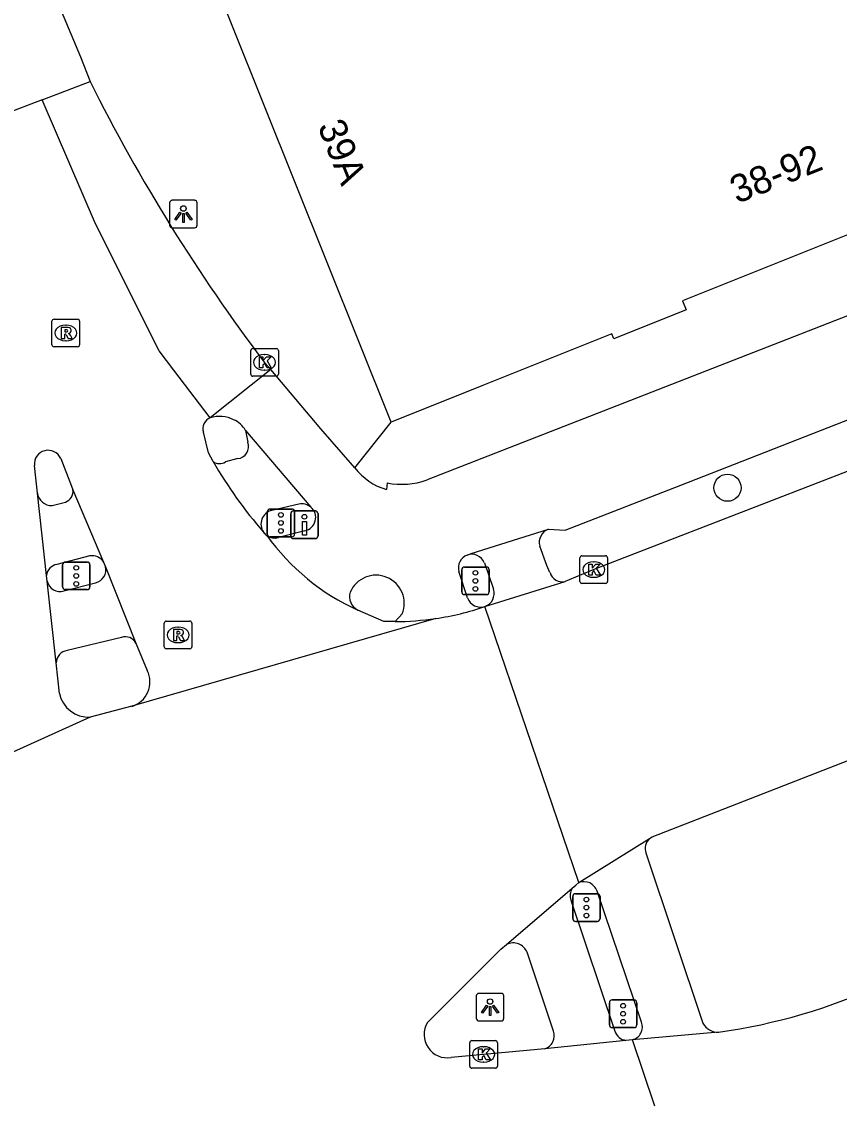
# Model space of a CAD drawing. Extents: x 161087 to 161922, y 382574 to 383873.
# Drawn here: x 161788.96 to 161818.53, y 382583.16 to 382622.42 of the extents above; entities that cross this region are included whole.
import ezdxf

# ---------------------------------------------------------------- set-up
doc = ezdxf.new("R2010")
doc.units = 0
for name, color, linetype in [('IMGEO_Boom', 7, 'Continuous'), ('IMGEO_Drukknoppaal', 7, 'Continuous'), ('IMGEO_Fietspad_gesloten', 7, 'Continuous'), ('IMGEO_Fietspad_open', 7, 'Continuous'), ('IMGEO_Kolk', 7, 'Continuous'), ('IMGEO_Lichtpunt', 7, 'Continuous'), ('IMGEO_Pand', 7, 'Continuous'), ('IMGEO_Pand_nummerreeks', 7, 'Continuous'), ('IMGEO_Rijbaan_lokaal_gesloten', 7, 'Continuous'), ('IMGEO_Rijbaan_lokaal_open', 7, 'Continuous'), ('IMGEO_Rioolput', 7, 'Continuous'), ('IMGEO_Verkeersregelinstallatiepaal', 7, 'Continuous'), ('IMGEO_Voetpad_open', 7, 'Continuous')]:
    doc.layers.add(name, color=color, linetype=linetype)

msp = doc.modelspace()

# ---------------------------------------------------------------- linework, layer by layer
at = {"layer": 'IMGEO_Boom'}
msp.add_circle((161814.489, 382605.551), 0.489, dxfattribs=at)
at = {"layer": 'IMGEO_Drukknoppaal'}
for p, q in [((161798.792, 382604.711), (161799.582, 382604.711)), ((161799.582, 382604.711), (161798.792, 382604.711)), ((161798.692, 382603.811), (161798.692, 382604.611)), ((161798.692, 382604.611), (161798.692, 382603.811)), ((161799.682, 382604.611), (161799.682, 382603.811)), ((161799.682, 382603.811), (161799.682, 382604.611)), ((161799.582, 382603.711), (161798.792, 382603.711)), ((161798.792, 382603.711), (161799.582, 382603.711))]:
    msp.add_line(p, q, dxfattribs=at)
msp.add_lwpolyline([(161799.262, 382604.336), (161799.262, 382603.836), (161799.112, 382603.836), (161799.112, 382604.336), (161799.262, 382604.336)], dxfattribs=at)
msp.add_circle((161799.187, 382604.501), 0.085, dxfattribs=at)
for centre, start, end in [((161798.792, 382604.611), 90, 180), ((161798.792, 382604.611), 90, 180), ((161799.582, 382604.611), 0, 90), ((161799.582, 382604.611), 360, 90), ((161798.792, 382603.811), 180, 270), ((161798.792, 382603.811), 180, 270), ((161799.582, 382603.811), 270, 0), ((161799.582, 382603.811), 270, 0)]:
    msp.add_arc(centre, 0.1, start, end, dxfattribs=at)
at = {"layer": 'IMGEO_Fietspad_gesloten'}
for points in [[(161832.892, 382617.259), (161803.621, 382605.834)], [(161808.012, 382604.047), (161808.623, 382604.012), (161812.802, 382605.649), (161819.242, 382608.171), (161826.422, 382610.983), (161830.993, 382612.774)], [(161801.013, 382606.276), (161799.78, 382607.679), (161797.97, 382609.828)], [(161797.052, 382607.628), (161799.422, 382604.85)], [(161802.183, 382605.726), (161802.151, 382605.488)], [(161799.204, 382603.993), (161798.249, 382603.749)], [(161805.069, 382603.116), (161805.217, 382603.177), (161808.012, 382604.047)], [(161805.088, 382601.566), (161804.775, 382602.519)], [(161802.721, 382600.982), (161802.466, 382600.707)]]:
    msp.add_lwpolyline(points, dxfattribs=at)
for centre, radius, start, end in [((161796.13, 382607.072), 1.064, 62.1628, 109.0294), ((161796.315, 382607.241), 0.832, 27.6734, 67.9808), ((161802.774, 382607.604), 2.206, 217.0136, 253.5856), ((161802.703, 382608.427), 2.751, 259.099, 289.4912), ((161799.101, 382604.475), 0.493, 282.0228, 49.4332), ((161798.12, 382604.239), 0.507, 234.614, 284.7046), ((161805.24, 382602.661), 0.486, 110.5915, 196.9715), ((161801.778, 382601.369), 1.019, 337.6885, 156.9333), ((161801.367, 382601.613), 0.548, 163.5844, 242.8773), ((161805.556, 382601.725), 0.494, 198.7655, 288.6917)]:
    msp.add_arc(centre, radius, start, end, dxfattribs=at)
at = {"layer": 'IMGEO_Fietspad_open'}
for points in [[(161790.489, 382601.82), (161791.635, 382602.109)], [(161792.569, 382600.13), (161790.604, 382599.661)], [(161808.828, 382590.621), (161810.414, 382585.882)], [(161808.197, 382585.881), (161807.238, 382588.736)]]:
    msp.add_lwpolyline(points, dxfattribs=at)
for centre, radius, start, end in [((161791.511, 382602.59), 0.497, 284.4062, 12.1826), ((161790.343, 382602.266), 0.469, 191.6616, 288.1789), ((161792.714, 382599.725), 0.43, 27.6933, 109.7216), ((161790.66, 382599.213), 0.451, 97.1812, 179.5036), ((161809.298, 382590.793), 0.5, 148.3089, 200.1395), ((161806.738, 382588.538), 0.538, 21.6087, 116.3474), ((161807.732, 382585.714), 0.494, 287.5142, 19.7876), ((161810.884, 382586.037), 0.494, 198.2444, 262.1445)]:
    msp.add_arc(centre, radius, start, end, dxfattribs=at)
at = {"layer": 'IMGEO_Kolk'}
for p, q in [((161797.319, 382610.591), (161798.171, 382610.591)), ((161797.244, 382609.665), (161797.244, 382610.517)), ((161797.732, 382610.371), (161797.757, 382610.371)), ((161798.245, 382610.517), (161798.245, 382609.665)), ((161797.755, 382609.811), (161797.73, 382609.811)), ((161798.171, 382609.591), (161797.319, 382609.591)), ((161809.226, 382603.089), (161810.078, 382603.089)), ((161809.151, 382602.163), (161809.151, 382603.015)), ((161809.639, 382602.869), (161809.664, 382602.869)), ((161810.152, 382603.015), (161810.152, 382602.163)), ((161809.662, 382602.309), (161809.637, 382602.309)), ((161810.078, 382602.089), (161809.226, 382602.089)), ((161805.167, 382584.613), (161805.167, 382585.465)), ((161805.242, 382585.539), (161806.094, 382585.539)), ((161806.168, 382585.465), (161806.168, 382584.613)), ((161805.655, 382585.319), (161805.68, 382585.319)), ((161805.678, 382584.759), (161805.653, 382584.759)), ((161806.094, 382584.539), (161805.242, 382584.539))]:
    msp.add_line(p, q, dxfattribs=at)
for points in [[(161797.319, 382610.591), (161798.171, 382610.591)], [(161797.244, 382609.665), (161797.244, 382610.517)], [(161797.565, 382610.291), (161797.688, 382610.291), (161797.688, 382610.14), (161797.818, 382610.291), (161797.982, 382610.291), (161797.836, 382610.14), (161797.989, 382609.891), (161797.837, 382609.891), (161797.752, 382610.055), (161797.688, 382609.988), (161797.688, 382609.891), (161797.565, 382609.891), (161797.565, 382610.291)], [(161798.245, 382610.517), (161798.245, 382609.665)], [(161798.171, 382609.591), (161797.319, 382609.591)], [(161809.226, 382603.089), (161810.078, 382603.089)], [(161809.151, 382602.163), (161809.151, 382603.015)], [(161809.472, 382602.789), (161809.595, 382602.789), (161809.595, 382602.638), (161809.725, 382602.789), (161809.889, 382602.789), (161809.743, 382602.638), (161809.896, 382602.389), (161809.744, 382602.389), (161809.659, 382602.553), (161809.595, 382602.486), (161809.595, 382602.389), (161809.472, 382602.389), (161809.472, 382602.789)], [(161810.152, 382603.015), (161810.152, 382602.163)], [(161810.078, 382602.089), (161809.226, 382602.089)], [(161805.167, 382584.613), (161805.167, 382585.465)], [(161805.242, 382585.539), (161806.094, 382585.539)], [(161806.168, 382585.465), (161806.168, 382584.613)], [(161805.488, 382585.239), (161805.611, 382585.239), (161805.611, 382585.088), (161805.741, 382585.239), (161805.905, 382585.239), (161805.759, 382585.088), (161805.912, 382584.839), (161805.76, 382584.839), (161805.675, 382585.003), (161805.611, 382584.936), (161805.611, 382584.839), (161805.488, 382584.839), (161805.488, 382585.239)], [(161806.094, 382584.539), (161805.242, 382584.539)]]:
    msp.add_lwpolyline(points, dxfattribs=at)
for centre, start, end in [((161797.321, 382610.515), 91.552, 178.448), ((161797.321, 382610.515), 91.552, 178.448), ((161798.169, 382610.515), 1.552, 88.448), ((161798.169, 382610.515), 1.552, 88.448), ((161797.321, 382609.667), 181.552, 268.448), ((161797.321, 382609.667), 181.552, 268.448), ((161798.169, 382609.667), 271.552, 358.448), ((161798.169, 382609.667), 271.552, 358.448), ((161809.228, 382603.013), 91.552, 178.448), ((161809.228, 382603.013), 91.552, 178.448), ((161810.076, 382603.013), 1.552, 88.448), ((161810.076, 382603.013), 1.552, 88.448), ((161809.228, 382602.165), 181.552, 268.448), ((161809.228, 382602.165), 181.552, 268.448), ((161810.076, 382602.165), 271.552, 358.448), ((161810.076, 382602.165), 271.552, 358.448), ((161805.244, 382585.463), 91.552, 178.448), ((161805.244, 382585.463), 91.552, 178.448), ((161806.092, 382585.463), 1.552, 88.448), ((161806.092, 382585.463), 1.552, 88.448), ((161805.244, 382584.615), 181.552, 268.448), ((161805.244, 382584.615), 181.552, 268.448), ((161806.092, 382584.615), 271.552, 358.448), ((161806.092, 382584.615), 271.552, 358.448)]:
    msp.add_arc(centre, 0.0765, start, end, dxfattribs=at)
for centre, major_axis, ratio, start_param, end_param in [((161797.731, 382610.091), (-0.387, 0.002), 0.722429, 4.712389, 7.853982), ((161797.756, 382610.091), (-0.39, 0.002), 0.717154, 1.570796, 4.712389), ((161809.638, 382602.589), (-0.387, 0.002), 0.722429, 4.712389, 7.853982), ((161809.663, 382602.589), (-0.39, 0.002), 0.717154, 1.570796, 4.712389), ((161805.654, 382585.039), (-0.387, 0.002), 0.722429, 4.712389, 7.853982), ((161805.679, 382585.039), (-0.39, 0.002), 0.717154, 1.570796, 4.712389)]:
    msp.add_ellipse(centre, major_axis=major_axis, ratio=ratio, start_param=start_param, end_param=end_param, dxfattribs=at)
at = {"layer": 'IMGEO_Lichtpunt'}
for p, q in [((161794.311, 382615.861), (161794.311, 382615.054)), ((161794.311, 382615.861), (161794.311, 382615.054)), ((161795.213, 382615.956), (161794.405, 382615.956)), ((161795.213, 382615.956), (161794.405, 382615.956)), ((161795.307, 382615.054), (161795.307, 382615.861)), ((161795.307, 382615.054), (161795.307, 382615.861)), ((161794.405, 382614.96), (161795.213, 382614.96)), ((161794.405, 382614.96), (161795.213, 382614.96)), ((161805.404, 382587.155), (161805.404, 382586.348)), ((161805.404, 382587.155), (161805.404, 382586.348)), ((161806.306, 382587.25), (161805.498, 382587.25)), ((161806.306, 382587.25), (161805.498, 382587.25)), ((161806.4, 382586.348), (161806.4, 382587.155)), ((161806.4, 382586.348), (161806.4, 382587.155)), ((161805.498, 382586.254), (161806.306, 382586.254)), ((161805.498, 382586.254), (161806.306, 382586.254))]:
    msp.add_line(p, q, dxfattribs=at)
for points in [[(161794.685, 382615.525), (161794.724, 382615.497), (161794.536, 382615.235), (161794.498, 382615.262), (161794.685, 382615.525)], [(161794.787, 382615.477), (161794.834, 382615.477), (161794.834, 382615.155), (161794.787, 382615.155), (161794.787, 382615.477)], [(161794.897, 382615.497), (161794.935, 382615.524), (161795.122, 382615.262), (161795.083, 382615.234), (161794.897, 382615.497)], [(161805.778, 382586.819), (161805.817, 382586.791), (161805.629, 382586.529), (161805.591, 382586.556), (161805.778, 382586.819)], [(161805.88, 382586.771), (161805.927, 382586.771), (161805.927, 382586.449), (161805.88, 382586.449), (161805.88, 382586.771)], [(161805.99, 382586.791), (161806.028, 382586.818), (161806.215, 382586.556), (161806.176, 382586.528), (161805.99, 382586.791)]]:
    msp.add_lwpolyline(points, dxfattribs=at)
for centre in [(161794.81, 382615.659), (161805.903, 382586.953)]:
    msp.add_circle(centre, 0.0994, dxfattribs=at)
for centre, start, end in [((161794.405, 382615.861), 90, 180), ((161794.405, 382615.861), 90, 180), ((161795.213, 382615.861), 0, 90), ((161795.213, 382615.861), 0, 90), ((161794.405, 382615.054), 180, 270), ((161794.405, 382615.054), 180, 270), ((161795.213, 382615.054), 270, 0), ((161795.213, 382615.054), 270, 360), ((161805.498, 382587.155), 90, 180), ((161805.498, 382587.155), 90, 180), ((161806.306, 382587.155), 0, 90), ((161806.306, 382587.155), 0, 90), ((161805.498, 382586.348), 180, 270), ((161805.498, 382586.348), 180, 270), ((161806.306, 382586.348), 270, 0), ((161806.306, 382586.348), 270, 360)]:
    msp.add_arc(centre, 0.0946, start, end, dxfattribs=at)
at = {"layer": 'IMGEO_Pand'}
for points in [[(161836.385, 382629.733), (161836.438, 382629.72), (161836.367, 382629.412), (161836.259, 382629.429), (161834.23, 382620.808), (161825.941, 382617.487), (161826.036, 382617.249), (161823.767, 382616.34), (161823.648, 382616.637), (161812.865, 382612.321), (161812.997, 382611.991), (161810.383, 382610.944), (161810.31, 382611.126), (161805.662, 382609.265), (161802.325, 382607.929)], [(161802.325, 382607.929), (161795.404, 382625.221), (161795.154, 382625.121), (161795.036, 382625.415)]]:
    msp.add_lwpolyline(points, dxfattribs=at)
at = {"layer": 'IMGEO_Rijbaan_lokaal_gesloten'}
for points in [[(161789.698, 382619.59), (161791.439, 382620.256)], [(161789.698, 382619.59), (161784.148, 382617.467)], [(161795.783, 382608.078), (161794.466, 382609.808), (161793.934, 382610.506), (161791.635, 382615.105), (161789.698, 382619.59)], [(161831.642, 382611.116), (161831.322, 382610.991), (161830.596, 382610.702), (161809.653, 382602.588), (161808.62, 382602.163)], [(161797.97, 382609.828), (161795.783, 382608.078)], [(161797.744, 382610.09), (161797.97, 382609.828)], [(161795.884, 382606.499), (161795.719, 382606.811), (161795.537, 382607.56)], [(161790.372, 382606.607), (161790.763, 382605.606), (161790.816, 382605.481)], [(161789.53, 382605.361), (161789.423, 382606.362)], [(161790.816, 382605.481), (161791.925, 382602.864)], [(161789.86, 382602.378), (161789.53, 382605.361)], [(161791.925, 382602.864), (161791.997, 382602.695)], [(161791.997, 382602.695), (161793.095, 382599.925)], [(161789.883, 382602.171), (161789.86, 382602.378)], [(161790.209, 382599.217), (161789.883, 382602.171)], [(161805.714, 382601.257), (161808.62, 382602.163)], [(161802.466, 382600.707), (161802.262, 382600.708), (161802.057, 382600.712), (161801.117, 382601.125)], [(161809.107, 382591.258), (161805.714, 382601.257)], [(161803.935, 382600.82), (161792.946, 382597.64)], [(161811.663, 382592.851), (161811.765, 382592.915), (161829.763, 382599.94)], [(161793.095, 382599.925), (161793.503, 382598.936)], [(161790.328, 382598.109), (161790.209, 382599.217)], [(161792.946, 382597.64), (161791.438, 382597.25)], [(161791.438, 382597.25), (161781.623, 382592.808)], [(161809.107, 382591.258), (161811.663, 382592.851)], [(161806.499, 382589.02), (161808.872, 382591.056)], [(161808.872, 382591.056), (161809.005, 382591.17), (161809.107, 382591.258)], [(161803.641, 382586.196), (161806.295, 382588.845), (161806.499, 382589.02)], [(161814.167, 382585.842), (161811.052, 382585.571)], [(161810.816, 382585.547), (161807.881, 382585.243)], [(161811.052, 382585.571), (161810.816, 382585.547)], [(161811.86, 382583.162), (161811.052, 382585.571)], [(161807.881, 382585.243), (161805.668, 382585.038), (161804.498, 382584.932)]]:
    msp.add_lwpolyline(points, dxfattribs=at)
for centre, radius, start, end in [((161849.335, 382649.125), 64.695, 206.50263, 217.11213), ((161795.917, 382607.697), 0.404, 109.3679, 199.8257), ((161789.916, 382606.414), 0.495, 22.8938, 186.0577), ((161809.879, 382614.57), 16.155, 209.9713, 221.1168), ((161798.106, 382604.222), 0.484, 214.7154, 234.8052), ((161804.466, 382608.558), 8.152, 215.4815, 245.7484), ((161802.621, 382610.007), 9.281, 278.1371, 289.465), ((161802.387, 382611.344), 10.637, 270.4275, 278.3699), ((161792.679, 382598.522), 0.922, 286.8176, 26.6679), ((161791.374, 382598.315), 1.067, 191.1156, 273.4137), ((161811.13, 382607.17), 21.543, 278.1055, 294.593), ((161804.349, 382585.754), 0.835, 148.0006, 280.2745)]:
    msp.add_arc(centre, radius, start, end, dxfattribs=at)
at = {"layer": 'IMGEO_Rijbaan_lokaal_open'}
msp.add_lwpolyline([(161789.789, 382624.258), (161791.09, 382621.145), (161791.439, 382620.256)], dxfattribs=at)
at = {"layer": 'IMGEO_Rioolput'}
for p, q in [((161790.056, 382610.728), (161790.056, 382611.58)), ((161790.131, 382611.654), (161790.983, 382611.654)), ((161790.544, 382611.434), (161790.569, 382611.434)), ((161791.057, 382611.58), (161791.057, 382610.728)), ((161790.983, 382610.654), (161790.131, 382610.654)), ((161790.567, 382610.874), (161790.542, 382610.874)), ((161794.192, 382600.724), (161795.044, 382600.724)), ((161794.117, 382599.798), (161794.117, 382600.65)), ((161794.605, 382600.504), (161794.63, 382600.504)), ((161795.118, 382600.65), (161795.118, 382599.798)), ((161794.628, 382599.944), (161794.603, 382599.944)), ((161795.044, 382599.724), (161794.192, 382599.724))]:
    msp.add_line(p, q, dxfattribs=at)
for points in [[(161790.056, 382610.728), (161790.056, 382611.58)], [(161790.131, 382611.654), (161790.983, 382611.654)], [(161790.645, 382611.352), (161790.393, 382611.354), (161790.393, 382610.954)], [(161791.057, 382611.58), (161791.057, 382610.728)], [(161790.393, 382610.954), (161790.517, 382610.954), (161790.517, 382611.116), (161790.528, 382611.116)], [(161790.571, 382611.273), (161790.517, 382611.273), (161790.517, 382611.192)], [(161790.517, 382611.192), (161790.569, 382611.192)], [(161790.575, 382611.087), (161790.646, 382610.954), (161790.786, 382610.954), (161790.721, 382611.08)], [(161790.983, 382610.654), (161790.131, 382610.654)], [(161794.192, 382600.724), (161795.044, 382600.724)], [(161794.117, 382599.798), (161794.117, 382600.65)], [(161794.706, 382600.422), (161794.454, 382600.424), (161794.454, 382600.024)], [(161794.632, 382600.343), (161794.578, 382600.343), (161794.578, 382600.262)], [(161795.118, 382600.65), (161795.118, 382599.798)], [(161794.454, 382600.024), (161794.578, 382600.024), (161794.578, 382600.186), (161794.589, 382600.186)], [(161794.578, 382600.262), (161794.63, 382600.262)], [(161794.636, 382600.157), (161794.707, 382600.024), (161794.847, 382600.024), (161794.782, 382600.15)], [(161795.044, 382599.724), (161794.192, 382599.724)]]:
    msp.add_lwpolyline(points, dxfattribs=at)
for centre, radius, start, end in [((161790.133, 382611.578), 0.0765, 91.552, 178.448), ((161790.133, 382611.578), 0.0765, 91.552, 178.448), ((161790.644, 382611.242), 0.109, 350.3612, 89.416), ((161790.981, 382611.578), 0.0765, 1.552, 88.448), ((161790.981, 382611.578), 0.0765, 1.552, 88.448), ((161790.527, 382611.063), 0.0533, 26.0293, 88.6989), ((161790.553, 382611.381), 0.19, 274.7715, 282.9687), ((161790.577, 382611.177), 0.0964, 77.0061, 93.1865), ((161790.591, 382611.234), 0.0378, 276.6634, 79.6772), ((161790.642, 382611.242), 0.112, 277.5842, 350.9817), ((161790.626, 382611.027), 0.108, 29.5134, 73.7905), ((161790.133, 382610.73), 0.0765, 181.552, 268.448), ((161790.133, 382610.73), 0.0765, 181.552, 268.448), ((161790.981, 382610.73), 0.0765, 271.552, 358.448), ((161790.981, 382610.73), 0.0765, 271.552, 358.448), ((161794.194, 382600.648), 0.0765, 91.552, 178.448), ((161794.194, 382600.648), 0.0765, 91.552, 178.448), ((161795.042, 382600.648), 0.0765, 1.552, 88.448), ((161795.042, 382600.648), 0.0765, 1.552, 88.448), ((161794.638, 382600.247), 0.0964, 77.0061, 93.1865), ((161794.652, 382600.304), 0.0378, 276.6634, 79.6772), ((161794.705, 382600.312), 0.109, 350.3612, 89.416), ((161794.588, 382600.133), 0.0533, 26.0293, 88.6989), ((161794.614, 382600.451), 0.19, 274.7715, 282.9687), ((161794.703, 382600.312), 0.112, 277.5842, 350.9817), ((161794.687, 382600.097), 0.108, 29.5134, 73.7905), ((161794.194, 382599.8), 0.0765, 181.552, 268.448), ((161794.194, 382599.8), 0.0765, 181.552, 268.448), ((161795.042, 382599.8), 0.0765, 271.552, 358.448), ((161795.042, 382599.8), 0.0765, 271.552, 358.448)]:
    msp.add_arc(centre, radius, start, end, dxfattribs=at)
for centre, major_axis, ratio, start_param, end_param in [((161790.543, 382611.154), (-0.387, 0.002), 0.722429, 4.712389, 7.853982), ((161790.568, 382611.154), (-0.39, 0.002), 0.717154, 1.570796, 4.712389), ((161794.604, 382600.224), (-0.387, 0.002), 0.722429, 4.712389, 7.853982), ((161794.629, 382600.224), (-0.39, 0.002), 0.717154, 1.570796, 4.712389)]:
    msp.add_ellipse(centre, major_axis=major_axis, ratio=ratio, start_param=start_param, end_param=end_param, dxfattribs=at)
at = {"layer": 'IMGEO_Verkeersregelinstallatiepaal'}
for p, q in [((161797.841, 382603.879), (161797.841, 382604.679)), ((161797.841, 382604.679), (161797.841, 382603.879)), ((161797.941, 382604.779), (161798.731, 382604.779)), ((161798.731, 382604.779), (161797.941, 382604.779)), ((161798.831, 382604.679), (161798.831, 382603.879)), ((161798.831, 382603.879), (161798.831, 382604.679)), ((161798.731, 382603.779), (161797.941, 382603.779)), ((161797.941, 382603.779), (161798.731, 382603.779)), ((161790.438, 382601.963), (161790.438, 382602.763)), ((161790.438, 382602.763), (161790.438, 382601.963)), ((161790.538, 382602.863), (161791.328, 382602.863)), ((161791.328, 382602.863), (161790.538, 382602.863)), ((161791.428, 382602.763), (161791.428, 382601.963)), ((161791.428, 382601.963), (161791.428, 382602.763)), ((161804.978, 382602.682), (161805.768, 382602.682)), ((161805.768, 382602.682), (161804.978, 382602.682)), ((161804.878, 382601.782), (161804.878, 382602.582)), ((161804.878, 382602.582), (161804.878, 382601.782)), ((161805.868, 382602.582), (161805.868, 382601.782)), ((161805.868, 382601.782), (161805.868, 382602.582)), ((161791.328, 382601.863), (161790.538, 382601.863)), ((161790.538, 382601.863), (161791.328, 382601.863)), ((161805.768, 382601.682), (161804.978, 382601.682)), ((161804.978, 382601.682), (161805.768, 382601.682)), ((161808.891, 382589.957), (161808.891, 382590.757)), ((161808.891, 382590.757), (161808.891, 382589.957)), ((161808.991, 382590.857), (161809.781, 382590.857)), ((161809.781, 382590.857), (161808.991, 382590.857)), ((161809.881, 382590.757), (161809.881, 382589.957)), ((161809.881, 382589.957), (161809.881, 382590.757)), ((161809.781, 382589.857), (161808.991, 382589.857)), ((161808.991, 382589.857), (161809.781, 382589.857)), ((161810.319, 382587.011), (161811.109, 382587.011)), ((161811.109, 382587.011), (161810.319, 382587.011)), ((161810.219, 382586.111), (161810.219, 382586.911)), ((161810.219, 382586.911), (161810.219, 382586.111)), ((161811.209, 382586.911), (161811.209, 382586.111)), ((161811.209, 382586.111), (161811.209, 382586.911)), ((161811.109, 382586.011), (161810.319, 382586.011)), ((161810.319, 382586.011), (161811.109, 382586.011))]:
    msp.add_line(p, q, dxfattribs=at)
for centre in [(161798.336, 382604.569), (161798.336, 382604.279), (161798.336, 382603.989), (161790.933, 382602.653), (161790.933, 382602.363), (161805.373, 382602.472), (161790.933, 382602.073), (161805.373, 382602.182), (161805.373, 382601.892), (161809.386, 382590.647), (161809.386, 382590.357), (161809.386, 382590.067), (161810.714, 382586.801), (161810.714, 382586.511), (161810.714, 382586.221)]:
    msp.add_circle(centre, 0.085, dxfattribs=at)
for centre, start, end in [((161797.941, 382604.679), 90, 180), ((161797.941, 382604.679), 90, 180), ((161798.731, 382604.679), 0, 90), ((161798.731, 382604.679), 360, 90), ((161797.941, 382603.879), 180, 270), ((161797.941, 382603.879), 180, 270), ((161798.731, 382603.879), 270, 0), ((161798.731, 382603.879), 270, 0), ((161790.538, 382602.763), 90, 180), ((161790.538, 382602.763), 90, 180), ((161791.328, 382602.763), 0, 90), ((161791.328, 382602.763), 360, 90), ((161804.978, 382602.582), 90, 180), ((161804.978, 382602.582), 90, 180), ((161805.768, 382602.582), 0, 90), ((161805.768, 382602.582), 360, 90), ((161790.538, 382601.963), 180, 270), ((161790.538, 382601.963), 180, 270), ((161791.328, 382601.963), 270, 0), ((161791.328, 382601.963), 270, 0), ((161804.978, 382601.782), 180, 270), ((161804.978, 382601.782), 180, 270), ((161805.768, 382601.782), 270, 0), ((161805.768, 382601.782), 270, 0), ((161808.991, 382590.757), 90, 180), ((161808.991, 382590.757), 90, 180), ((161809.781, 382590.757), 0, 90), ((161809.781, 382590.757), 360, 90), ((161808.991, 382589.957), 180, 270), ((161808.991, 382589.957), 180, 270), ((161809.781, 382589.957), 270, 0), ((161809.781, 382589.957), 270, 0), ((161810.319, 382586.911), 90, 180), ((161810.319, 382586.911), 90, 180), ((161811.109, 382586.911), 0, 90), ((161811.109, 382586.911), 360, 90), ((161810.319, 382586.111), 180, 270), ((161810.319, 382586.111), 180, 270), ((161811.109, 382586.111), 270, 0), ((161811.109, 382586.111), 270, 0)]:
    msp.add_arc(centre, 0.1, start, end, dxfattribs=at)
at = {"layer": 'IMGEO_Voetpad_open'}
for points in [[(161801.013, 382606.276), (161802.325, 382607.929)], [(161797.052, 382607.628), (161797.142, 382607.196)], [(161796.779, 382606.605), (161796.328, 382606.488)], [(161790.066, 382604.911), (161790.546, 382605.032)], [(161798.986, 382604.955), (161798.007, 382604.731)], [(161791.42, 382603.085), (161790.236, 382602.779)], [(161808.069, 382602.482), (161807.96, 382602.734), (161807.701, 382603.434)], [(161805.694, 382602.831), (161806.023, 382601.882)], [(161811.537, 382592.331), (161813.6, 382586.17)], [(161811.379, 382586.203), (161809.77, 382590.947)]]:
    msp.add_lwpolyline(points, dxfattribs=at)
for centre, radius, start, end in [((161796.725, 382607.045), 0.443, 276.9549, 19.9275), ((161796.114, 382606.819), 0.394, 234.2811, 302.8805), ((161790.401, 382605.425), 0.418, 290.2079, 7.7521), ((161790.038, 382605.422), 0.512, 186.8236, 273.146), ((161798.12, 382604.239), 0.505, 102.875, 215.4222), ((161799.101, 382604.477), 0.492, 49.3382, 103.5808), ((161808.173, 382603.58), 0.494, 109.0593, 197.1396), ((161791.501, 382602.584), 0.508, 33.5031, 99.2262), ((161805.239, 382602.662), 0.485, 20.4158, 110.5582), ((161790.318, 382602.325), 0.461, 100.244, 173.4417), ((161808.511, 382602.61), 0.46, 196.1393, 283.7236), ((161805.555, 382601.724), 0.493, 288.7392, 18.6452), ((161812.007, 382592.492), 0.497, 133.8298, 198.9289), ((161809.291, 382590.788), 0.505, 18.3859, 111.3534), ((161810.931, 382586.034), 0.479, 284.6633, 20.6222), ((161814.151, 382586.468), 0.626, 208.3987, 271.504)]:
    msp.add_arc(centre, radius, start, end, dxfattribs=at)

# ---------------------------------------------------------------- texts
at = {"layer": 'IMGEO_Pand_nummerreeks'}
for s, rotation, p in [('39A', 291.8123, (161799.653, 382618.64)), ('38-92', 21.8125, (161814.833, 382615.823))]:
    msp.add_text(s, height=1, rotation=rotation, dxfattribs=at).set_placement(p)

doc.saveas('drawing.dxf')
